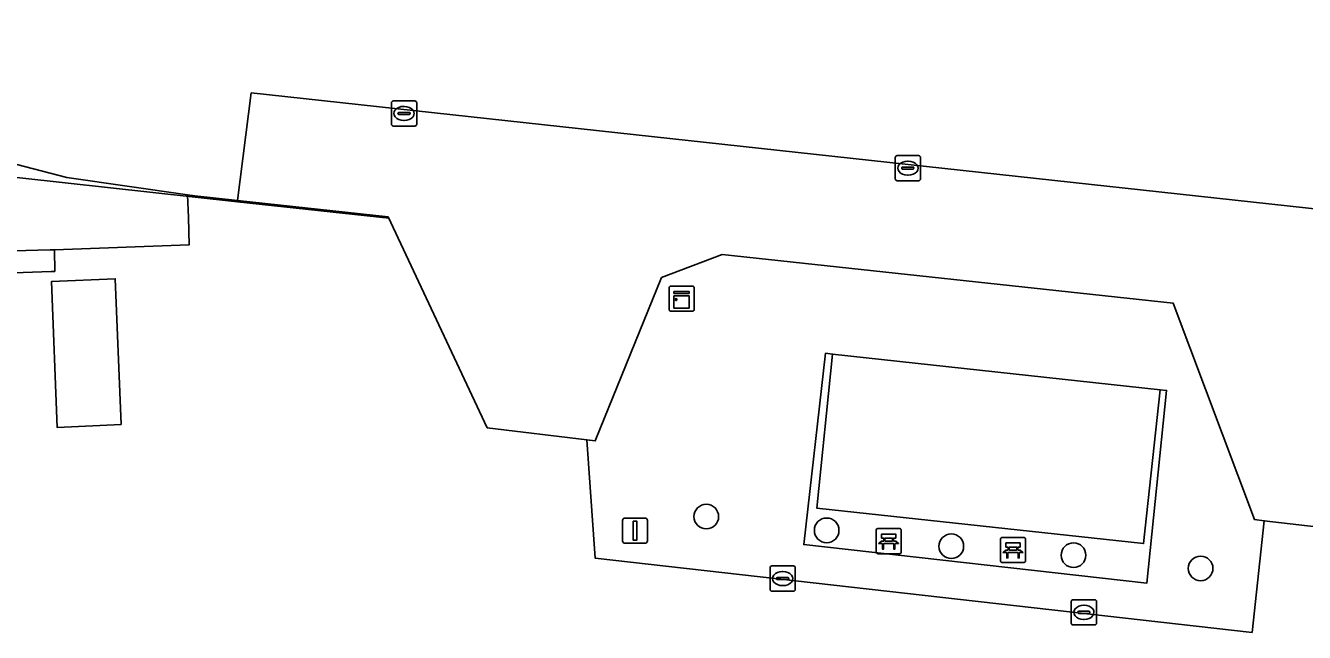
# Model space of a CAD drawing. Extents: x 162510 to 163918, y 388494 to 389774.
# Drawn here: x 162697.1 to 162747.8, y 388702.4 to 388726.4 of the extents above; entities that cross this region are included whole.
import ezdxf

# ---------------------------------------------------------------- set-up
doc = ezdxf.new("R2010")
doc.units = 0
for name, color, linetype in [('IMGEO_Bank', 7, 'Continuous'), ('IMGEO_Boom', 7, 'Continuous'), ('IMGEO_Groenvoorziening', 7, 'Continuous'), ('IMGEO_Haag', 7, 'Continuous'), ('IMGEO_Hek', 7, 'Continuous'), ('IMGEO_Kast', 7, 'Continuous'), ('IMGEO_Kolk', 7, 'Continuous'), ('IMGEO_Pand', 7, 'Continuous'), ('IMGEO_Terreindeel_halfverhard', 7, 'Continuous'), ('IMGEO_Vlaggenmast', 7, 'Continuous'), ('IMGEO_Voetpad_open', 7, 'Continuous')]:
    doc.layers.add(name, color=color, linetype=linetype)

msp = doc.modelspace()

# ---------------------------------------------------------------- linework, layer by layer
at = {"layer": 'IMGEO_Bank'}
for p, q in [((162730.842, 388705.552), (162730.842, 388706.393)), ((162730.842, 388706.393), (162730.842, 388705.552)), ((162730.917, 388706.477), (162731.758, 388706.477)), ((162731.758, 388706.477), (162730.917, 388706.477)), ((162731.151, 388705.983), (162731.151, 388706.089)), ((162731.195, 388706.089), (162731.195, 388705.983)), ((162731.483, 388706.095), (162731.201, 388706.095)), ((162731.489, 388705.983), (162731.489, 388706.089)), ((162731.533, 388706.089), (162731.533, 388705.983)), ((162731.842, 388706.402), (162731.842, 388705.561)), ((162731.842, 388705.561), (162731.842, 388706.402)), ((162735.774, 388705.198), (162735.774, 388706.039)), ((162735.774, 388706.039), (162735.774, 388705.198)), ((162735.849, 388706.123), (162736.69, 388706.123)), ((162736.69, 388706.123), (162735.849, 388706.123)), ((162736.774, 388706.048), (162736.774, 388705.207)), ((162736.774, 388705.207), (162736.774, 388706.048)), ((162731.539, 388705.875), (162731.146, 388705.875)), ((162731.201, 388705.977), (162731.483, 388705.977)), ((162736.471, 388705.521), (162736.078, 388705.521)), ((162736.083, 388705.629), (162736.083, 388705.735)), ((162736.127, 388705.735), (162736.127, 388705.629)), ((162736.415, 388705.741), (162736.133, 388705.741)), ((162736.133, 388705.623), (162736.415, 388705.623)), ((162736.421, 388705.629), (162736.421, 388705.735)), ((162736.465, 388705.735), (162736.465, 388705.629)), ((162731.767, 388705.477), (162730.926, 388705.477)), ((162730.926, 388705.477), (162731.767, 388705.477)), ((162736.699, 388705.123), (162735.858, 388705.123)), ((162735.858, 388705.123), (162736.699, 388705.123))]:
    msp.add_line(p, q, dxfattribs=at)
for points in [[(162731.145, 388706.095), (162731.059, 388706.095), (162731.059, 388706.256), (162731.622, 388706.256), (162731.622, 388706.095), (162731.539, 388706.095)], [(162731.089, 388705.875), (162730.947, 388705.875), (162731.059, 388705.977), (162731.145, 388705.977)], [(162731.139, 388705.868), (162731.139, 388705.661), (162731.096, 388705.661), (162731.096, 388705.868)], [(162731.539, 388705.977), (162731.622, 388705.977), (162731.734, 388705.875), (162731.595, 388705.875)], [(162731.589, 388705.868), (162731.589, 388705.661), (162731.545, 388705.661), (162731.545, 388705.868)], [(162736.021, 388705.521), (162735.879, 388705.521), (162735.991, 388705.623), (162736.077, 388705.623)], [(162736.077, 388705.741), (162735.991, 388705.741), (162735.991, 388705.902), (162736.554, 388705.902), (162736.554, 388705.741), (162736.471, 388705.741)], [(162736.471, 388705.623), (162736.554, 388705.623), (162736.666, 388705.521), (162736.527, 388705.521)], [(162736.071, 388705.514), (162736.071, 388705.307), (162736.028, 388705.307), (162736.028, 388705.514)], [(162736.521, 388705.514), (162736.521, 388705.307), (162736.477, 388705.307), (162736.477, 388705.514)]]:
    msp.add_lwpolyline(points, dxfattribs=at)
for centre, radius, start, end in [((162730.92, 388706.399), 0.0779, 92.4484, 184.2845), ((162730.92, 388706.399), 0.0779, 92.4484, 184.2845), ((162731.144, 388706.088), 0.00671, 2.8957, 87.1043), ((162731.201, 388706.088), 0.00671, 92.8957, 177.1043), ((162731.483, 388706.088), 0.00671, 2.8957, 87.1043), ((162731.54, 388706.088), 0.00671, 92.8957, 177.1043), ((162731.764, 388706.399), 0.0779, 2.4484, 94.2845), ((162731.764, 388706.399), 0.0779, 2.4484, 94.2845), ((162735.852, 388706.045), 0.0779, 92.4484, 184.2845), ((162735.852, 388706.045), 0.0779, 92.4484, 184.2845), ((162736.696, 388706.045), 0.0779, 2.4484, 94.2845), ((162736.696, 388706.045), 0.0779, 2.4484, 94.2845), ((162730.92, 388705.555), 0.0779, 182.4484, 274.2845), ((162730.92, 388705.555), 0.0779, 182.4484, 274.2845), ((162731.089, 388705.868), 0.00671, 2.8957, 87.1043), ((162731.146, 388705.868), 0.00671, 92.8957, 177.1043), ((162731.144, 388705.984), 0.00671, 272.8957, 357.1043), ((162731.201, 388705.984), 0.00671, 182.8957, 267.1043), ((162731.483, 388705.984), 0.00671, 272.8957, 357.1043), ((162731.54, 388705.984), 0.00671, 182.8957, 267.1043), ((162731.538, 388705.868), 0.00671, 2.8957, 87.1043), ((162731.595, 388705.868), 0.00671, 92.8957, 177.1043), ((162731.764, 388705.555), 0.0779, 272.4484, 4.2845), ((162731.764, 388705.555), 0.0779, 272.4484, 4.2845), ((162736.021, 388705.514), 0.00671, 2.8957, 87.1043), ((162736.078, 388705.514), 0.00671, 92.8957, 177.1043), ((162736.076, 388705.734), 0.00671, 2.8957, 87.1043), ((162736.076, 388705.63), 0.00671, 272.8957, 357.1043), ((162736.133, 388705.734), 0.00671, 92.8957, 177.1043), ((162736.133, 388705.63), 0.00671, 182.8957, 267.1043), ((162736.415, 388705.734), 0.00671, 2.8957, 87.1043), ((162736.415, 388705.63), 0.00671, 272.8957, 357.1043), ((162736.472, 388705.734), 0.00671, 92.8957, 177.1043), ((162736.472, 388705.63), 0.00671, 182.8957, 267.1043), ((162736.47, 388705.514), 0.00671, 2.8957, 87.1043), ((162736.527, 388705.514), 0.00671, 92.8957, 177.1043), ((162735.852, 388705.201), 0.0779, 182.4484, 274.2845), ((162735.852, 388705.201), 0.0779, 182.4484, 274.2845), ((162736.696, 388705.201), 0.0779, 272.4484, 4.2845), ((162736.696, 388705.201), 0.0779, 272.4484, 4.2845)]:
    msp.add_arc(centre, radius, start, end, dxfattribs=at)
at = {"layer": 'IMGEO_Boom'}
for centre in [(162724.105, 388706.95), (162728.881, 388706.403), (162733.827, 388705.773), (162738.676, 388705.417), (162743.718, 388704.892)]:
    msp.add_circle(centre, 0.489, dxfattribs=at)
at = {"layer": 'IMGEO_Groenvoorziening'}
msp.add_lwpolyline([(162693.788, 388721.694), (162698.73, 388720.407), (162703.528, 388719.715), (162703.809, 388719.674), (162705.509, 388719.489), (162706.051, 388723.761), (162774.678, 388716.282), (162777.249, 388717.372), (162778.349, 388717.838), (162779.329, 388718.213), (162780.004, 388724.284), (162780.12, 388725.328), (162779.405, 388725.427), (162778.724, 388725.521), (162782.069, 388755.112), (162782.886, 388762.34), (162784.221, 388762.216), (162784.238, 388762.364), (162788.481, 388799.816)], dxfattribs=at)
for points in [[(162703.528, 388719.715), (162698.73, 388720.407), (162693.788, 388721.694), (162693.949, 388718.398), (162693.958, 388718.214), (162695.109, 388718.214), (162695.15, 388717.451), (162698.074, 388717.534), (162698.245, 388717.54), (162703.594, 388717.735), (162703.558, 388718.817)], [(162698.245, 388717.54), (162698.074, 388717.534), (162695.15, 388717.451), (162695.109, 388718.214), (162693.958, 388718.214), (162694.007, 388717.2), (162694.024, 388716.533), (162698.11, 388716.672), (162698.255, 388716.677)], [(162719.702, 388705.295), (162745.759, 388702.352), (162746.245, 388706.786), (162745.856, 388706.832), (162742.634, 388715.412), (162724.731, 388717.344), (162722.332, 388716.434), (162719.7, 388709.955), (162719.36, 388709.996)], [(162742.111, 388711.974), (162742.365, 388711.957), (162741.583, 388704.306), (162727.974, 388705.838), (162728.837, 388713.43), (162729.116, 388713.4)]]:
    msp.add_lwpolyline(points, close=True, dxfattribs=at)
at = {"layer": 'IMGEO_Haag'}
msp.add_lwpolyline([(162693.958, 388718.214), (162694.007, 388717.2), (162694.024, 388716.533), (162698.11, 388716.672), (162698.255, 388716.677), (162698.245, 388717.54), (162698.074, 388717.534), (162695.15, 388717.451), (162695.109, 388718.214)], close=True, dxfattribs=at)
at = {"layer": 'IMGEO_Hek'}
for points in [[(162703.528, 388719.715), (162698.73, 388720.407), (162693.788, 388721.694)], [(162611.441, 388717.506), (162617.521, 388717.796), (162661.393, 388719.618), (162693.494, 388720.758), (162705.503, 388719.443), (162711.505, 388718.785)], [(162703.809, 388719.674), (162703.528, 388719.715)], [(162719.36, 388709.996), (162715.413, 388710.474), (162711.48, 388718.838), (162705.509, 388719.489), (162703.809, 388719.674)], [(162746.245, 388706.786), (162745.856, 388706.832), (162742.634, 388715.412), (162724.731, 388717.344), (162722.332, 388716.434), (162719.7, 388709.955), (162719.36, 388709.996)], [(162749.674, 388706.378), (162746.245, 388706.786)]]:
    msp.add_lwpolyline(points, dxfattribs=at)
at = {"layer": 'IMGEO_Kast'}
for p, q in [((162722.626, 388715.172), (162722.626, 388716.013)), ((162722.626, 388716.013), (162722.626, 388715.172)), ((162722.701, 388716.097), (162723.542, 388716.097)), ((162723.542, 388716.097), (162722.701, 388716.097)), ((162723.626, 388716.022), (162723.626, 388715.181)), ((162723.626, 388715.181), (162723.626, 388716.022)), ((162723.551, 388715.097), (162722.71, 388715.097)), ((162722.71, 388715.097), (162723.551, 388715.097))]:
    msp.add_line(p, q, dxfattribs=at)
for points in [[(162722.821, 388715.887), (162723.421, 388715.887), (162723.421, 388715.802), (162722.821, 388715.802), (162722.821, 388715.887)], [(162722.821, 388715.712), (162723.421, 388715.712), (162723.421, 388715.223), (162722.821, 388715.223), (162722.821, 388715.712)]]:
    msp.add_lwpolyline(points, dxfattribs=at)
msp.add_circle((162722.905, 388715.561), 0.0377, dxfattribs=at)
for centre, start, end in [((162722.704, 388716.019), 92.4484, 184.2845), ((162722.704, 388716.019), 92.4484, 184.2845), ((162723.548, 388716.019), 2.4484, 94.2845), ((162723.548, 388716.019), 2.4484, 94.2845), ((162722.704, 388715.175), 182.4484, 274.2845), ((162722.704, 388715.175), 182.4484, 274.2845), ((162723.548, 388715.175), 272.4484, 4.2845), ((162723.548, 388715.175), 272.4484, 4.2845)]:
    msp.add_arc(centre, 0.0779, start, end, dxfattribs=at)
at = {"layer": 'IMGEO_Kolk'}
for p, q in [((162711.614, 388722.52), (162711.614, 388723.372)), ((162711.689, 388723.446), (162712.541, 388723.446)), ((162712.615, 388723.372), (162712.615, 388722.52)), ((162711.873, 388722.94), (162711.873, 388722.952)), ((162712.311, 388722.903), (162711.913, 388722.903)), ((162711.916, 388722.989), (162712.314, 388722.989)), ((162712.102, 388723.226), (162712.127, 388723.226)), ((162712.357, 388722.952), (162712.357, 388722.94)), ((162712.541, 388722.446), (162711.689, 388722.446)), ((162712.125, 388722.666), (162712.1, 388722.666)), ((162731.679, 388721.276), (162732.531, 388721.276)), ((162731.604, 388720.35), (162731.604, 388721.202)), ((162731.863, 388720.77), (162731.863, 388720.782)), ((162731.906, 388720.819), (162732.304, 388720.819)), ((162732.092, 388721.056), (162732.117, 388721.056)), ((162732.347, 388720.782), (162732.347, 388720.77)), ((162732.605, 388721.202), (162732.605, 388720.35)), ((162732.531, 388720.276), (162731.679, 388720.276)), ((162732.301, 388720.733), (162731.903, 388720.733)), ((162732.115, 388720.496), (162732.09, 388720.496)), ((162726.634, 388704.063), (162726.634, 388704.915)), ((162726.709, 388704.989), (162727.561, 388704.989)), ((162726.936, 388704.532), (162727.334, 388704.532)), ((162727.122, 388704.769), (162727.147, 388704.769)), ((162727.635, 388704.915), (162727.635, 388704.063)), ((162726.893, 388704.483), (162726.893, 388704.495)), ((162727.331, 388704.446), (162726.933, 388704.446)), ((162727.145, 388704.209), (162727.12, 388704.209)), ((162727.377, 388704.495), (162727.377, 388704.483)), ((162727.561, 388703.989), (162726.709, 388703.989)), ((162738.586, 388702.722), (162738.586, 388703.574)), ((162738.661, 388703.648), (162739.513, 388703.648)), ((162739.587, 388703.574), (162739.587, 388702.722)), ((162738.845, 388703.142), (162738.845, 388703.154)), ((162739.283, 388703.105), (162738.885, 388703.105)), ((162738.888, 388703.191), (162739.286, 388703.191)), ((162739.074, 388703.428), (162739.099, 388703.428)), ((162739.329, 388703.154), (162739.329, 388703.142)), ((162739.513, 388702.648), (162738.661, 388702.648)), ((162739.097, 388702.868), (162739.072, 388702.868))]:
    msp.add_line(p, q, dxfattribs=at)
for points in [[(162711.614, 388722.52), (162711.614, 388723.372)], [(162711.689, 388723.446), (162712.541, 388723.446)], [(162712.615, 388723.372), (162712.615, 388722.52)], [(162712.541, 388722.446), (162711.689, 388722.446)], [(162731.679, 388721.276), (162732.531, 388721.276)], [(162731.604, 388720.35), (162731.604, 388721.202)], [(162732.605, 388721.202), (162732.605, 388720.35)], [(162732.531, 388720.276), (162731.679, 388720.276)], [(162726.634, 388704.063), (162726.634, 388704.915)], [(162726.709, 388704.989), (162727.561, 388704.989)], [(162727.635, 388704.915), (162727.635, 388704.063)], [(162727.561, 388703.989), (162726.709, 388703.989)], [(162738.586, 388702.722), (162738.586, 388703.574)], [(162738.661, 388703.648), (162739.513, 388703.648)], [(162739.587, 388703.574), (162739.587, 388702.722)], [(162739.513, 388702.648), (162738.661, 388702.648)]]:
    msp.add_lwpolyline(points, dxfattribs=at)
for centre, radius, start, end in [((162711.691, 388723.37), 0.0765, 91.552, 178.448), ((162711.691, 388723.37), 0.0765, 91.552, 178.448), ((162712.539, 388723.37), 0.0765, 1.552, 88.448), ((162712.539, 388723.37), 0.0765, 1.552, 88.448), ((162711.913, 388722.949), 0.0403, 85.8775, 175.7526), ((162711.91, 388722.939), 0.0366, 178.938, 274.7102), ((162712.314, 388722.946), 0.043, 264.8664, 352.4533), ((162712.318, 388722.951), 0.0386, 1.7309, 96.639), ((162711.691, 388722.522), 0.0765, 181.552, 268.448), ((162711.691, 388722.522), 0.0765, 181.552, 268.448), ((162712.539, 388722.522), 0.0765, 271.552, 358.448), ((162712.539, 388722.522), 0.0765, 271.552, 358.448), ((162731.681, 388721.2), 0.0765, 91.552, 178.448), ((162731.681, 388721.2), 0.0765, 91.552, 178.448), ((162732.529, 388721.2), 0.0765, 1.552, 88.448), ((162732.529, 388721.2), 0.0765, 1.552, 88.448), ((162731.903, 388720.779), 0.0403, 85.8775, 175.7526), ((162731.9, 388720.769), 0.0366, 178.938, 274.7102), ((162732.304, 388720.776), 0.043, 264.8664, 352.4533), ((162732.308, 388720.781), 0.0386, 1.7309, 96.639), ((162731.681, 388720.352), 0.0765, 181.552, 268.448), ((162731.681, 388720.352), 0.0765, 181.552, 268.448), ((162732.529, 388720.352), 0.0765, 271.552, 358.448), ((162732.529, 388720.352), 0.0765, 271.552, 358.448), ((162726.711, 388704.913), 0.0765, 91.552, 178.448), ((162726.711, 388704.913), 0.0765, 91.552, 178.448), ((162726.933, 388704.492), 0.0403, 85.8775, 175.7526), ((162727.338, 388704.494), 0.0386, 1.7309, 96.639), ((162727.559, 388704.913), 0.0765, 1.552, 88.448), ((162727.559, 388704.913), 0.0765, 1.552, 88.448), ((162726.711, 388704.065), 0.0765, 181.552, 268.448), ((162726.711, 388704.065), 0.0765, 181.552, 268.448), ((162726.93, 388704.482), 0.0366, 178.938, 274.7102), ((162727.334, 388704.489), 0.043, 264.8664, 352.4533), ((162727.559, 388704.065), 0.0765, 271.552, 358.448), ((162727.559, 388704.065), 0.0765, 271.552, 358.448), ((162738.663, 388703.572), 0.0765, 91.552, 178.448), ((162738.663, 388703.572), 0.0765, 91.552, 178.448), ((162739.511, 388703.572), 0.0765, 1.552, 88.448), ((162739.511, 388703.572), 0.0765, 1.552, 88.448), ((162738.885, 388703.151), 0.0403, 85.8775, 175.7526), ((162738.882, 388703.141), 0.0366, 178.938, 274.7102), ((162739.286, 388703.148), 0.043, 264.8664, 352.4533), ((162739.29, 388703.153), 0.0386, 1.7309, 96.639), ((162738.663, 388702.724), 0.0765, 181.552, 268.448), ((162738.663, 388702.724), 0.0765, 181.552, 268.448), ((162739.511, 388702.724), 0.0765, 271.552, 358.448), ((162739.511, 388702.724), 0.0765, 271.552, 358.448)]:
    msp.add_arc(centre, radius, start, end, dxfattribs=at)
for centre, major_axis, ratio, start_param, end_param in [((162712.101, 388722.946), (-0.387, 0.002), 0.722429, 4.712389, 7.853982), ((162712.126, 388722.946), (-0.39, 0.002), 0.717154, 1.570796, 4.712389), ((162732.091, 388720.776), (-0.387, 0.002), 0.722429, 4.712389, 7.853982), ((162732.116, 388720.776), (-0.39, 0.002), 0.717154, 1.570796, 4.712389), ((162727.121, 388704.489), (-0.387, 0.002), 0.722429, 4.712389, 7.853982), ((162727.146, 388704.489), (-0.39, 0.002), 0.717154, 1.570796, 4.712389), ((162739.073, 388703.148), (-0.387, 0.002), 0.722429, 4.712389, 7.853982), ((162739.098, 388703.148), (-0.39, 0.002), 0.717154, 1.570796, 4.712389)]:
    msp.add_ellipse(centre, major_axis=major_axis, ratio=ratio, start_param=start_param, end_param=end_param, dxfattribs=at)
at = {"layer": 'IMGEO_Pand'}
msp.add_lwpolyline([(162700.89, 388710.602), (162700.653, 388716.388), (162698.131, 388716.283), (162698.353, 388710.484)], close=True, dxfattribs=at)
at = {"layer": 'IMGEO_Terreindeel_halfverhard'}
msp.add_lwpolyline([(162742.111, 388711.974), (162729.116, 388713.4), (162728.485, 388707.285), (162741.454, 388705.875)], close=True, dxfattribs=at)
at = {"layer": 'IMGEO_Vlaggenmast'}
for p, q in [((162720.78, 388705.989), (162720.78, 388706.789)), ((162720.78, 388706.789), (162720.78, 388705.989)), ((162720.88, 388706.889), (162721.67, 388706.889)), ((162721.67, 388706.889), (162720.88, 388706.889)), ((162721.77, 388706.789), (162721.77, 388705.989)), ((162721.77, 388705.989), (162721.77, 388706.789)), ((162721.67, 388705.889), (162720.88, 388705.889)), ((162720.88, 388705.889), (162721.67, 388705.889))]:
    msp.add_line(p, q, dxfattribs=at)
msp.add_lwpolyline([(162721.2, 388706.764), (162721.35, 388706.764), (162721.35, 388706.014), (162721.2, 388706.014), (162721.2, 388706.764)], dxfattribs=at)
for centre, start, end in [((162720.88, 388706.789), 90, 180), ((162720.88, 388706.789), 90, 180), ((162721.67, 388706.789), 0, 90), ((162721.67, 388706.789), 360, 90), ((162720.88, 388705.989), 180, 270), ((162720.88, 388705.989), 180, 270), ((162721.67, 388705.989), 270, 0), ((162721.67, 388705.989), 270, 0)]:
    msp.add_arc(centre, 0.1, start, end, dxfattribs=at)
at = {"layer": 'IMGEO_Voetpad_open'}
for points in [[(162774.678, 388716.282), (162706.051, 388723.761), (162705.509, 388719.489), (162711.48, 388718.838), (162715.413, 388710.474), (162719.36, 388709.996), (162719.7, 388709.955), (162722.332, 388716.434), (162724.731, 388717.344), (162742.634, 388715.412), (162745.856, 388706.832), (162746.245, 388706.786), (162749.674, 388706.378)], [(162749.674, 388706.378), (162746.245, 388706.786), (162745.759, 388702.352), (162719.702, 388705.295), (162719.36, 388709.996), (162715.413, 388710.474), (162711.48, 388718.838), (162705.509, 388719.489), (162703.809, 388719.674), (162703.528, 388719.715), (162703.558, 388718.817), (162703.594, 388717.735), (162698.245, 388717.54), (162698.255, 388716.677), (162698.11, 388716.672), (162694.024, 388716.533)]]:
    msp.add_lwpolyline(points, dxfattribs=at)
for points in [[(162700.89, 388710.602), (162698.353, 388710.484), (162698.131, 388716.283), (162700.653, 388716.388)], [(162742.111, 388711.974), (162741.454, 388705.875), (162728.485, 388707.285), (162729.116, 388713.4), (162728.837, 388713.43), (162727.974, 388705.838), (162741.583, 388704.306), (162742.365, 388711.957)]]:
    msp.add_lwpolyline(points, close=True, dxfattribs=at)

doc.saveas('drawing.dxf')
